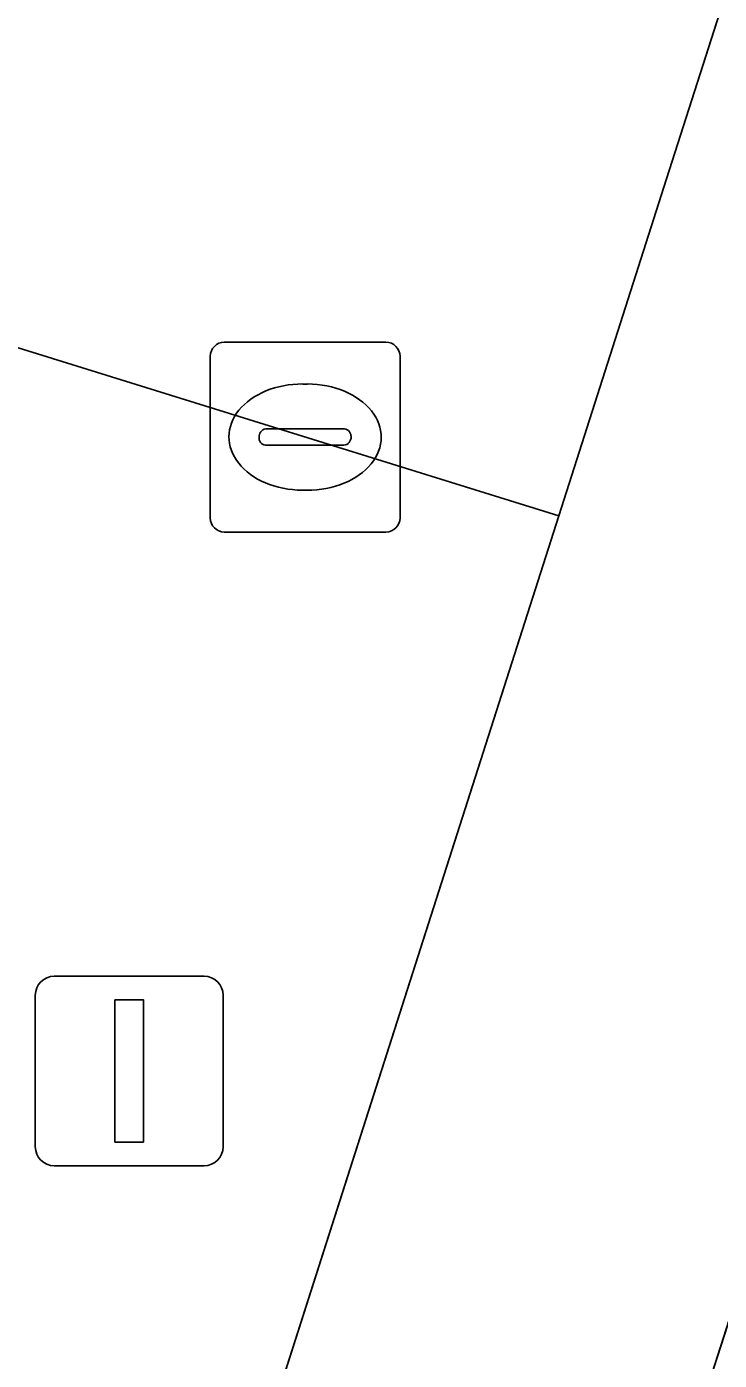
# Model space of a CAD drawing. Extents: x 161087 to 161926, y 382572 to 383873.
# Drawn here: x 161131.37 to 161135.02, y 383444.61 to 383451.63 of the extents above; entities that cross this region are included whole.
import ezdxf

# ---------------------------------------------------------------- set-up
doc = ezdxf.new("R2010")
doc.units = 0
for name, color, linetype in [('IMGEO_Berm_groen', 7, 'Continuous'), ('IMGEO_Fietspad_gesloten', 7, 'Continuous'), ('IMGEO_Lichtmast', 7, 'Continuous'), ('IMGEO_Rioolput', 7, 'Continuous'), ('IMGEO_Voetpad_open', 7, 'Continuous')]:
    doc.layers.add(name, color=color, linetype=linetype)

msp = doc.modelspace()

# ---------------------------------------------------------------- linework, layer by layer
at = {"layer": 'IMGEO_Berm_groen'}
for points in [[(161134.175, 383449.057), (161129.249, 383450.586), (161129.214, 383450.477), (161128.971, 383449.716)], [(161127.511, 383435.3), (161126.219, 383430.427), (161122.46, 383418.773), (161116.813, 383401.135), (161116.421, 383399.847), (161118.23, 383399.279), (161126.242, 383424.257), (161134.175, 383449.057)]]:
    msp.add_lwpolyline(points, dxfattribs=at)
at = {"layer": 'IMGEO_Fietspad_gesloten'}
for points in [[(161128.554, 383424.564), (161148.54, 383486.658), (161157.889, 383516.023)], [(161155.682, 383515.827), (161151.246, 383501.964), (161146.975, 383488.617), (161146.735, 383487.867), (161138.885, 383463.652), (161136.844, 383457.354), (161135.989, 383454.718), (161134.743, 383450.833), (161134.175, 383449.057), (161126.242, 383424.257), (161118.23, 383399.279), (161116.849, 383394.973), (161115.434, 383390.563), (161111.001, 383376.742), (161110.893, 383376.406), (161104.03, 383354.985), (161103.525, 383353.409), (161105.564, 383352.758), (161112.902, 383375.733), (161128.554, 383424.564)]]:
    msp.add_lwpolyline(points, dxfattribs=at)
at = {"layer": 'IMGEO_Lichtmast'}
for p, q in [((161131.5161, 383446.6315), (161132.3059, 383446.6315)), ((161132.3059, 383446.6315), (161131.5161, 383446.6315)), ((161131.4161, 383445.7325), (161131.4161, 383446.5315)), ((161131.4161, 383446.5315), (161131.4161, 383445.7325)), ((161132.4059, 383446.5315), (161132.4059, 383445.7325)), ((161132.4059, 383445.7325), (161132.4059, 383446.5315)), ((161132.3059, 383445.6325), (161131.5161, 383445.6325)), ((161131.5161, 383445.6325), (161132.3059, 383445.6325))]:
    msp.add_line(p, q, dxfattribs=at)
msp.add_lwpolyline([(161131.836, 383446.507), (161131.986, 383446.507), (161131.986, 383445.757), (161131.836, 383445.757), (161131.836, 383446.507)], dxfattribs=at)
for centre, start, end in [((161131.5161, 383446.5315), 90, 180), ((161131.5161, 383446.5315), 90, 180), ((161132.3059, 383446.5315), 0, 90), ((161132.3059, 383446.5315), 360, 90), ((161131.5161, 383445.7325), 180, 270), ((161131.5161, 383445.7325), 180, 270), ((161132.3059, 383445.7325), 270, 0), ((161132.3059, 383445.7325), 270, 0)]:
    msp.add_arc(centre, 0.1, start, end, dxfattribs=at)
at = {"layer": 'IMGEO_Rioolput'}
for p, q in [((161132.4119, 383449.9725), (161133.2641, 383449.9725)), ((161132.3375, 383449.0459), (161132.3375, 383449.8981)), ((161133.3385, 383449.8981), (161133.3385, 383449.0459)), ((161132.8255, 383449.7517), (161132.8505, 383449.7517)), ((161132.5959, 383449.4659), (161132.5959, 383449.4781)), ((161132.639, 383449.5153), (161133.0369, 383449.5153)), ((161133.08, 383449.4781), (161133.08, 383449.4659)), ((161133.0335, 383449.4287), (161132.6356, 383449.4287)), ((161132.8475, 383449.1923), (161132.8226, 383449.1923)), ((161133.2641, 383448.9715), (161132.4119, 383448.9715))]:
    msp.add_line(p, q, dxfattribs=at)
for points in [[(161132.4119, 383449.9725), (161133.2641, 383449.9725)], [(161132.3375, 383449.0459), (161132.3375, 383449.8981)], [(161133.3385, 383449.8981), (161133.3385, 383449.0459)], [(161133.2641, 383448.9715), (161132.4119, 383448.9715)]]:
    msp.add_lwpolyline(points, dxfattribs=at)
for centre, radius, start, end in [((161132.414, 383449.896), 0.0765, 91.55205, 178.44795), ((161132.414, 383449.896), 0.0765, 91.55205, 178.44795), ((161133.262, 383449.896), 0.0765, 1.55205, 88.44795), ((161133.262, 383449.896), 0.0765, 1.55205, 88.44795), ((161132.6361, 383449.4751), 0.0403, 85.87752, 175.75265), ((161133.0414, 383449.4769), 0.0386, 1.73085, 96.63898), ((161132.6326, 383449.4652), 0.0366, 178.93798, 274.71019), ((161133.0374, 383449.4715), 0.043, 264.86636, 352.45326), ((161132.414, 383449.048), 0.0765, 181.55205, 268.44795), ((161132.414, 383449.048), 0.0765, 181.55205, 268.44795), ((161133.262, 383449.048), 0.0765, 271.55205, 358.44795), ((161133.262, 383449.048), 0.0765, 271.55205, 358.44795)]:
    msp.add_arc(centre, radius, start, end, dxfattribs=at)
for centre, major_axis, ratio, start_param, end_param in [((161132.824, 383449.472), (-0.3872, 0.002), 0.722429, 4.712389, 7.853982), ((161132.849, 383449.472), (-0.3901, 0.002), 0.717154, 1.570796, 4.712389)]:
    msp.add_ellipse(centre, major_axis=major_axis, ratio=ratio, start_param=start_param, end_param=end_param, dxfattribs=at)
at = {"layer": 'IMGEO_Voetpad_open'}
msp.add_lwpolyline([(161148.54, 383486.658), (161128.554, 383424.564), (161112.902, 383375.733)], dxfattribs=at)
msp.add_lwpolyline([(161138.885, 383463.652), (161133.937, 383465.24), (161129.249, 383450.586), (161134.175, 383449.057), (161134.743, 383450.833), (161135.989, 383454.718), (161133.791, 383455.417), (161134.603, 383458.104), (161136.844, 383457.354)], close=True, dxfattribs=at)

doc.saveas('drawing.dxf')
